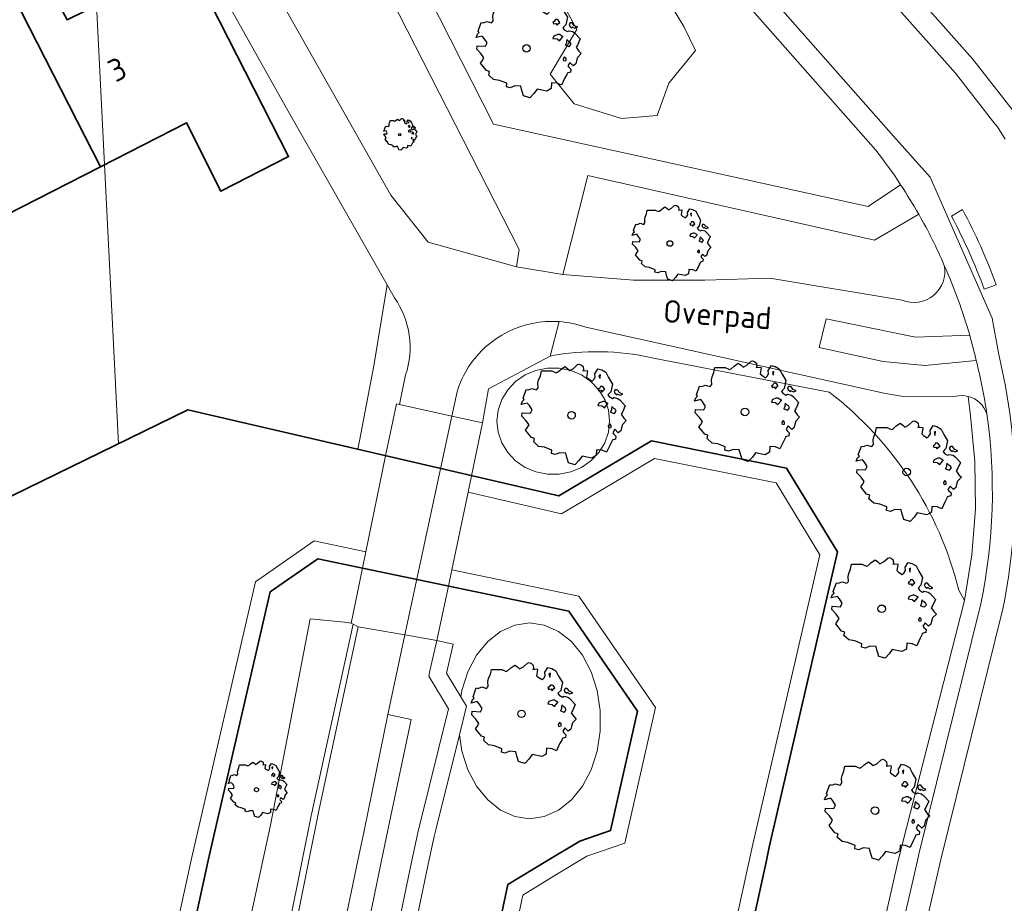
# Model space of a CAD drawing. Header units: metres. Extents: x 152391 to 157968, y 462336 to 467280.
# Tile 442 of 656: x 153941 to 154000, y 466497 to 466550. Entities that reach past the tile are written whole.
import ezdxf
from ezdxf.enums import TextEntityAlignment as Align

# ---------------------------------------------------------------- set-up
doc = ezdxf.new("R2010")
doc.units = ezdxf.units.M
doc.header["$LTSCALE"] = 0.75
doc.layers.get('0').update_dxf_attribs({"lineweight": 25})
for name, color, linetype, lineweight in [('B-GV-GR-BOOM-S', 252, 'Continuous', 25), ('B-WE-GK-BESCHOEIING-G', 251, 'GK-BESCHOEIING', 35), ('B-WE-GR-BEPLANTING_CULTUUR_BODEMBEDEKKER-GV', 251, 'Continuous', 18), ('B-WE-GR-BEPLANTING_CULTUUR_HEESTERS-GV', 251, 'Continuous', 18), ('B-WE-KW-KUNSTWERK_DEK-GV', 5, 'Continuous', 18), ('B-WE-KW-KUNSTWERK_DUIKER-G', 5, 'Continuous', 18), ('B-WE-KW-KUNSTWERK_LANDHOOFD-GV', 5, 'Continuous', 18), ('B-WE-OG-BEBOUWING-GV', 6, 'Continuous', 35), ('B-WE-OG-BEBOUWING-T18', 1, 'Continuous', 18), ('B-WE-OG-TERREIN_CULTUURSCHEIDING-GV', 251, 'Continuous', 18), ('B-WE-OG-TOPOGRAFIE-T18', 1, 'Continuous', 18), ('B-WE-OG-WATER_MEER-GV', 251, 'Continuous', 18), ('B-WE-OG-WATER_SLOOT-GV', 251, 'Continuous', 18), ('B-WE-VH-VERHARDING_ASFALT-GV', 251, 'Continuous', 18), ('B-WE-VH-VERHARDING_BETONSTRAATSTEEN-GV', 251, 'Continuous', 18), ('B-WE-VH-VERHARDING_OPEN-GV', 251, 'Continuous', 18), ('B-WE-VH-VERHARDING_TEGEL-GV', 251, 'Continuous', 18)]:
    doc.layers.add(name, color=color, linetype=linetype, lineweight=lineweight)
doc.styles.add('NLCS-ISO-M750-T18', font='NLCS-ISO.ttf', dxfattribs={"height": 1.35})
doc.linetypes.add('GK-BESCHOEIING', pattern='A,30,-5,[1,NLCS.SHX,S=1,R=0,X=0,Y=0],-5', length=40)

# ---------------------------------------------------------------- blocks, each defined once
blk = doc.blocks.new('SGR-BOOM_0_10')
at = {"linetype": 'Continuous'}
for p, q in [((-0.637, 0.612), (-0.624, 0.668)), ((-0.631, 0.52), (-0.637, 0.612)), ((-0.624, 0.668), (-0.591, 0.751)), ((-0.591, 0.751), (-0.572, 0.843)), ((-0.572, 0.843), (-0.375, 0.843)), ((-0.375, 0.843), (-0.29, 0.806)), ((-0.29, 0.806), (-0.264, 0.815)), ((-0.264, 0.815), (-0.205, 0.871)), ((-0.205, 0.871), (-0.127, 0.926)), ((-0.127, 0.926), (-0.075, 0.889)), ((-0.075, 0.889), (-0.035, 0.852)), ((-0.035, 0.852), (0.037, 0.889)), ((0.037, 0.889), (0.115, 0.963)), ((0.115, 0.963), (0.148, 0.973)), ((0.148, 0.973), (0.187, 0.954)), ((0.187, 0.954), (0.22, 0.926)), ((0.226, 0.862), (0.213, 0.843)), ((0.213, 0.843), (0.298, 0.852)), ((0.22, 0.926), (0.226, 0.862)), ((0.305, 0.834), (0.285, 0.723)), ((0.285, 0.723), (0.318, 0.695)), ((0.298, 0.852), (0.305, 0.834)), ((0.318, 0.695), (0.39, 0.649)), ((0.39, 0.649), (0.423, 0.677)), ((0.423, 0.677), (0.449, 0.723)), ((0.442, 0.788), (0.501, 0.88)), ((0.449, 0.723), (0.442, 0.788)), ((0.501, 0.88), (0.573, 0.862)), ((0.547, 0.769), (0.521, 0.751)), ((0.521, 0.751), (0.534, 0.705)), ((0.534, 0.705), (0.54, 0.695)), ((0.54, 0.714), (0.547, 0.769)), ((0.573, 0.862), (0.652, 0.815)), ((0.652, 0.815), (0.704, 0.714)), ((0.704, 0.714), (0.776, 0.594)), ((0.776, 0.594), (0.743, 0.446)), ((-0.958, 0.206), (-0.932, 0.27)), ((-0.84, 0.233), (-0.958, 0.206)), ((-0.945, -0.016), (-0.938, 0.049)), ((-0.938, 0.049), (-0.781, 0.039)), ((-0.932, 0.27), (-0.899, 0.298)), ((-0.918, 0.326), (-0.86, 0.492)), ((-0.899, 0.298), (-0.918, 0.326)), ((-0.86, 0.492), (-0.82, 0.483)), ((-0.801, 0.187), (-0.84, 0.233)), ((-0.82, 0.483), (-0.755, 0.511)), ((-0.748, 0.104), (-0.801, 0.187)), ((-0.781, 0.039), (-0.748, 0.104)), ((-0.755, 0.511), (-0.663, 0.483)), ((-0.663, 0.483), (-0.631, 0.52)), ((0.527, 0.511), (0.501, 0.492)), ((0.501, 0.492), (0.521, 0.464)), ((0.521, 0.233), (0.501, 0.187)), ((0.501, 0.187), (0.58, 0.178)), ((0.521, 0.464), (0.553, 0.474)), ((0.593, 0.261), (0.521, 0.233)), ((0.547, 0.547), (0.527, 0.511)), ((0.58, 0.547), (0.547, 0.547)), ((0.553, 0.474), (0.58, 0.437)), ((0.606, 0.529), (0.58, 0.547)), ((0.58, 0.437), (0.606, 0.474)), ((0.58, 0.178), (0.625, 0.141)), ((0.625, 0.261), (0.593, 0.261)), ((0.632, 0.492), (0.606, 0.529)), ((0.606, 0.474), (0.632, 0.492)), ((0.684, 0.224), (0.625, 0.261)), ((0.625, 0.141), (0.678, 0.206)), ((0.678, 0.206), (0.697, 0.233)), ((0.743, 0.446), (0.691, 0.39)), ((0.691, 0.39), (0.717, 0.353)), ((0.717, 0.353), (0.776, 0.316)), ((0.756, 0.104), (0.737, 0.058)), ((0.806, 0.027), (0.737, 0.058)), ((0.763, 0.169), (0.756, 0.132)), ((0.756, 0.132), (0.756, 0.104)), ((0.802, 0.132), (0.763, 0.169)), ((0.776, 0.316), (0.809, 0.335)), ((0.828, 0.113), (0.802, 0.132)), ((0.806, 0.027), (0.848, 0.076)), ((0.828, 0.483), (0.809, 0.455)), ((0.809, 0.455), (0.822, 0.418)), ((0.809, 0.335), (0.881, 0.316)), ((0.822, 0.418), (0.861, 0.39)), ((0.867, 0.483), (0.828, 0.483)), ((0.848, 0.076), (0.828, 0.113)), ((0.861, 0.409), (0.92, 0.381)), ((0.861, 0.39), (0.867, 0.409)), ((0.913, 0.427), (0.867, 0.483)), ((0.881, 0.316), (0.92, 0.289)), ((0.972, 0.4), (0.913, 0.427)), ((0.92, 0.381), (0.972, 0.4)), ((0.92, 0.289), (1.018, 0.178)), ((0.966, 0.058), (0.939, 0.021)), ((0.939, 0.021), (0.992, -0.053)), ((1.018, 0.178), (0.966, 0.058)), ((-0.866, -0.099), (-0.945, -0.016)), ((-0.873, -0.284), (-0.84, -0.238)), ((-0.761, -0.423), (-0.873, -0.284)), ((-0.807, -0.182), (-0.866, -0.099)), ((-0.84, -0.238), (-0.807, -0.182)), ((-0.703, -0.441), (-0.761, -0.423)), ((-0.716, -0.506), (-0.703, -0.441)), ((-0.624, -0.589), (-0.716, -0.506)), ((-0.513, -0.608), (-0.624, -0.589)), ((0.724, -0.571), (0.665, -0.7)), ((0.724, -0.164), (0.697, -0.201)), ((0.697, -0.201), (0.704, -0.238)), ((0.71, -0.238), (0.75, -0.229)), ((0.75, -0.192), (0.724, -0.164)), ((0.763, -0.497), (0.724, -0.571)), ((0.75, -0.229), (0.75, -0.192)), ((0.769, -0.469), (0.763, -0.497)), ((0.835, -0.45), (0.769, -0.469)), ((0.822, -0.266), (0.782, -0.33)), ((0.782, -0.33), (0.802, -0.358)), ((0.802, -0.358), (0.841, -0.395)), ((0.887, -0.33), (0.822, -0.266)), ((0.841, -0.395), (0.835, -0.45)), ((0.933, -0.293), (0.887, -0.33)), ((0.946, -0.238), (0.933, -0.293)), ((0.966, -0.173), (0.946, -0.238)), ((1.038, -0.099), (0.966, -0.173)), ((0.992, -0.053), (1.038, -0.099)), ((-0.375, -0.663), (-0.513, -0.608)), ((-0.382, -0.728), (-0.375, -0.663)), ((-0.31, -0.746), (-0.382, -0.728)), ((-0.225, -0.709), (-0.31, -0.746)), ((-0.107, -0.718), (-0.225, -0.709)), ((-0.088, -0.802), (-0.107, -0.718)), ((-0.075, -0.839), (-0.088, -0.802)), ((-0.055, -0.903), (-0.075, -0.839)), ((0.063, -0.94), (-0.055, -0.903)), ((0.141, -0.857), (0.063, -0.94)), ((0.2, -0.774), (0.141, -0.857)), ((0.383, -0.811), (0.2, -0.774)), ((0.468, -0.765), (0.383, -0.811)), ((0.475, -0.654), (0.468, -0.765)), ((0.58, -0.663), (0.475, -0.654)), ((0.665, -0.7), (0.58, -0.663))]:
    blk.add_line(p, q, dxfattribs=at)
blk.add_circle((0, 0), 0.0711, dxfattribs=at)
blk = doc.blocks.new('SGR-BOOM_21_30')
at = {"linetype": 'Continuous'}
for p, q in [((-1.133, 1.088), (-1.109, 1.187)), ((-1.109, 1.187), (-1.051, 1.335)), ((-1.051, 1.335), (-1.016, 1.499)), ((-1.016, 1.499), (-0.668, 1.499)), ((-0.668, 1.499), (-0.516, 1.433)), ((-0.516, 1.433), (-0.47, 1.45)), ((-0.47, 1.45), (-0.365, 1.548)), ((-0.365, 1.548), (-0.226, 1.647)), ((-0.226, 1.647), (-0.133, 1.581)), ((-0.133, 1.581), (-0.063, 1.515)), ((-0.063, 1.515), (0.065, 1.581)), ((0.065, 1.581), (0.205, 1.712)), ((0.205, 1.712), (0.263, 1.729)), ((0.263, 1.729), (0.333, 1.696)), ((0.333, 1.696), (0.391, 1.647)), ((0.402, 1.532), (0.379, 1.499)), ((0.379, 1.499), (0.53, 1.515)), ((0.391, 1.647), (0.402, 1.532)), ((0.542, 1.483), (0.507, 1.285)), ((0.507, 1.285), (0.565, 1.236)), ((0.53, 1.515), (0.542, 1.483)), ((0.565, 1.236), (0.693, 1.154)), ((0.693, 1.154), (0.751, 1.203)), ((0.751, 1.203), (0.798, 1.285)), ((0.786, 1.4), (0.891, 1.565)), ((0.798, 1.285), (0.786, 1.4)), ((0.891, 1.565), (1.019, 1.532)), ((0.972, 1.368), (0.926, 1.335)), ((0.926, 1.335), (0.949, 1.253)), ((0.949, 1.253), (0.961, 1.236)), ((0.961, 1.269), (0.972, 1.368)), ((1.019, 1.532), (1.158, 1.45)), ((1.158, 1.45), (1.251, 1.269)), ((1.251, 1.269), (1.379, 1.055)), ((-1.633, 0.579), (-1.528, 0.875)), ((-1.528, 0.875), (-1.458, 0.858)), ((-1.458, 0.858), (-1.342, 0.908)), ((-1.342, 0.908), (-1.179, 0.858)), ((-1.179, 0.858), (-1.121, 0.924)), ((-1.121, 0.924), (-1.133, 1.088)), ((0.937, 0.908), (0.891, 0.875)), ((0.891, 0.875), (0.926, 0.825)), ((0.926, 0.825), (0.984, 0.842)), ((0.972, 0.973), (0.937, 0.908)), ((1.03, 0.973), (0.972, 0.973)), ((0.984, 0.842), (1.03, 0.776)), ((1.077, 0.94), (1.03, 0.973)), ((1.03, 0.776), (1.077, 0.842)), ((1.124, 0.875), (1.077, 0.94)), ((1.077, 0.842), (1.124, 0.875)), ((1.321, 0.793), (1.228, 0.694)), ((1.228, 0.694), (1.275, 0.628)), ((1.275, 0.628), (1.379, 0.563)), ((1.379, 1.055), (1.321, 0.793)), ((1.379, 0.563), (1.438, 0.595)), ((1.472, 0.858), (1.438, 0.809)), ((1.438, 0.809), (1.461, 0.743)), ((1.438, 0.595), (1.565, 0.563)), ((1.461, 0.743), (1.531, 0.694)), ((1.542, 0.858), (1.472, 0.858)), ((1.531, 0.727), (1.635, 0.678)), ((1.531, 0.694), (1.542, 0.727)), ((1.624, 0.76), (1.542, 0.858)), ((1.728, 0.71), (1.624, 0.76)), ((1.635, 0.678), (1.728, 0.71)), ((-1.703, 0.365), (-1.656, 0.48)), ((-1.493, 0.415), (-1.703, 0.365)), ((-1.679, -0.029), (-1.668, 0.086)), ((-1.668, 0.086), (-1.389, 0.07)), ((-1.656, 0.48), (-1.598, 0.53)), ((-1.598, 0.53), (-1.633, 0.579)), ((-1.423, 0.333), (-1.493, 0.415)), ((-1.33, 0.185), (-1.423, 0.333)), ((-1.389, 0.07), (-1.33, 0.185)), ((0.926, 0.415), (0.891, 0.333)), ((0.891, 0.333), (1.03, 0.316)), ((1.054, 0.464), (0.926, 0.415)), ((1.03, 0.316), (1.112, 0.251)), ((1.112, 0.464), (1.054, 0.464)), ((1.217, 0.398), (1.112, 0.464)), ((1.112, 0.251), (1.205, 0.365)), ((1.205, 0.365), (1.24, 0.415)), ((1.344, 0.185), (1.31, 0.103)), ((1.434, 0.049), (1.31, 0.103)), ((1.356, 0.3), (1.344, 0.234)), ((1.344, 0.234), (1.344, 0.185)), ((1.426, 0.234), (1.356, 0.3)), ((1.472, 0.201), (1.426, 0.234)), ((1.434, 0.049), (1.507, 0.136)), ((1.507, 0.136), (1.472, 0.201)), ((1.565, 0.563), (1.635, 0.513)), ((1.635, 0.513), (1.81, 0.316)), ((1.717, 0.103), (1.67, 0.037)), ((1.67, 0.037), (1.763, -0.094)), ((1.81, 0.316), (1.717, 0.103)), ((-1.54, -0.177), (-1.679, -0.029)), ((-1.551, -0.505), (-1.493, -0.423)), ((-1.354, -0.752), (-1.551, -0.505)), ((-1.435, -0.324), (-1.54, -0.177)), ((-1.493, -0.423), (-1.435, -0.324)), ((1.286, -0.292), (1.24, -0.357)), ((1.24, -0.357), (1.251, -0.423)), ((1.263, -0.423), (1.333, -0.407)), ((1.333, -0.341), (1.286, -0.292)), ((1.333, -0.407), (1.333, -0.341)), ((1.461, -0.472), (1.391, -0.587)), ((1.391, -0.587), (1.426, -0.637)), ((1.577, -0.587), (1.461, -0.472)), ((1.658, -0.522), (1.577, -0.587)), ((1.682, -0.423), (1.658, -0.522)), ((1.717, -0.308), (1.682, -0.423)), ((1.845, -0.177), (1.717, -0.308)), ((1.763, -0.094), (1.845, -0.177)), ((-1.249, -0.784), (-1.354, -0.752)), ((-1.272, -0.899), (-1.249, -0.784)), ((-1.109, -1.047), (-1.272, -0.899)), ((-0.912, -1.08), (-1.109, -1.047)), ((-0.668, -1.179), (-0.912, -1.08)), ((-0.679, -1.294), (-0.668, -1.179)), ((0.844, -1.162), (0.833, -1.359)), ((1.03, -1.179), (0.844, -1.162)), ((1.182, -1.244), (1.03, -1.179)), ((1.286, -1.014), (1.182, -1.244)), ((1.356, -0.883), (1.286, -1.014)), ((1.368, -0.834), (1.356, -0.883)), ((1.484, -0.801), (1.368, -0.834)), ((1.426, -0.637), (1.496, -0.702)), ((1.496, -0.702), (1.484, -0.801)), ((-0.551, -1.326), (-0.679, -1.294)), ((-0.4, -1.261), (-0.551, -1.326)), ((-0.191, -1.277), (-0.4, -1.261)), ((-0.156, -1.425), (-0.191, -1.277)), ((-0.133, -1.491), (-0.156, -1.425)), ((-0.098, -1.606), (-0.133, -1.491)), ((0.112, -1.671), (-0.098, -1.606)), ((0.251, -1.524), (0.112, -1.671)), ((0.356, -1.376), (0.251, -1.524)), ((0.682, -1.441), (0.356, -1.376)), ((0.833, -1.359), (0.682, -1.441))]:
    blk.add_line(p, q, dxfattribs=at)
blk.add_circle((0, 0), 0.126, dxfattribs=at)
blk = doc.blocks.new('SGR-BOOM_31_50')
at = {"linetype": 'Continuous'}
for p, q in [((-1.479, 1.582), (-1.402, 1.78)), ((-1.402, 1.78), (-1.355, 1.999)), ((-1.355, 1.999), (-0.89, 1.999)), ((-0.89, 1.999), (-0.688, 1.911)), ((-0.688, 1.911), (-0.626, 1.933)), ((-0.626, 1.933), (-0.487, 2.064)), ((-0.487, 2.064), (-0.301, 2.196)), ((-0.301, 2.196), (-0.177, 2.108)), ((-0.177, 2.108), (-0.084, 2.02)), ((-0.084, 2.02), (0.087, 2.108)), ((0.087, 2.108), (0.273, 2.283)), ((0.273, 2.283), (0.351, 2.305)), ((0.351, 2.305), (0.444, 2.261)), ((0.444, 2.261), (0.521, 2.196)), ((0.537, 2.042), (0.506, 1.999)), ((0.506, 1.999), (0.707, 2.02)), ((0.521, 2.196), (0.537, 2.042)), ((0.723, 1.977), (0.676, 1.714)), ((0.707, 2.02), (0.723, 1.977)), ((1.048, 1.867), (1.188, 2.086)), ((1.064, 1.714), (1.048, 1.867)), ((1.188, 2.086), (1.358, 2.042)), ((1.296, 1.823), (1.234, 1.78)), ((1.234, 1.78), (1.265, 1.67)), ((1.281, 1.692), (1.296, 1.823)), ((1.358, 2.042), (1.545, 1.933)), ((1.545, 1.933), (1.669, 1.692)), ((-1.944, 1.144), (-1.789, 1.21)), ((-1.789, 1.21), (-1.572, 1.144)), ((-1.572, 1.144), (-1.495, 1.232)), ((-1.51, 1.451), (-1.479, 1.582)), ((-1.495, 1.232), (-1.51, 1.451)), ((0.676, 1.714), (0.754, 1.648)), ((0.754, 1.648), (0.924, 1.539)), ((0.924, 1.539), (1.002, 1.604)), ((1.002, 1.604), (1.064, 1.714)), ((1.25, 1.21), (1.188, 1.166)), ((1.296, 1.298), (1.25, 1.21)), ((1.265, 1.67), (1.281, 1.648)), ((1.374, 1.298), (1.296, 1.298)), ((1.436, 1.254), (1.374, 1.298)), ((1.498, 1.166), (1.436, 1.254)), ((1.669, 1.692), (1.839, 1.407)), ((1.839, 1.407), (1.762, 1.057)), ((-2.27, 0.487), (-2.208, 0.641)), ((-2.208, 0.641), (-2.131, 0.706)), ((-2.177, 0.772), (-2.038, 1.166)), ((-2.131, 0.706), (-2.177, 0.772)), ((-2.038, 1.166), (-1.944, 1.144)), ((1.188, 1.166), (1.234, 1.101)), ((1.234, 1.101), (1.312, 1.122)), ((1.405, 0.619), (1.234, 0.553)), ((1.312, 1.122), (1.374, 1.035)), ((1.374, 1.035), (1.436, 1.122)), ((1.483, 0.619), (1.405, 0.619)), ((1.436, 1.122), (1.498, 1.166)), ((1.622, 0.531), (1.483, 0.619)), ((1.762, 1.057), (1.638, 0.925)), ((1.638, 0.925), (1.7, 0.838)), ((1.7, 0.838), (1.839, 0.75)), ((1.839, 0.75), (1.917, 0.794)), ((1.963, 1.144), (1.917, 1.079)), ((1.917, 1.079), (1.948, 0.991)), ((1.917, 0.794), (2.087, 0.75)), ((1.948, 0.991), (2.041, 0.925)), ((2.056, 1.144), (1.963, 1.144)), ((2.041, 0.969), (2.18, 0.903)), ((2.041, 0.925), (2.056, 0.969)), ((2.165, 1.013), (2.056, 1.144)), ((2.087, 0.75), (2.18, 0.684)), ((2.304, 0.947), (2.165, 1.013)), ((2.18, 0.903), (2.304, 0.947)), ((2.18, 0.684), (2.413, 0.422)), ((-1.991, 0.553), (-2.27, 0.487)), ((-2.239, -0.038), (-2.224, 0.115)), ((-2.224, 0.115), (-1.851, 0.093)), ((-1.898, 0.444), (-1.991, 0.553)), ((-1.774, 0.246), (-1.898, 0.444)), ((-1.851, 0.093), (-1.774, 0.246)), ((1.234, 0.553), (1.188, 0.444)), ((1.188, 0.444), (1.374, 0.422)), ((1.374, 0.422), (1.483, 0.334)), ((1.483, 0.334), (1.607, 0.487)), ((1.607, 0.487), (1.653, 0.553)), ((1.793, 0.246), (1.746, 0.137)), ((1.911, 0.065), (1.746, 0.137)), ((1.808, 0.4), (1.793, 0.312)), ((1.793, 0.312), (1.793, 0.246)), ((1.901, 0.312), (1.808, 0.4)), ((1.963, 0.268), (1.901, 0.312)), ((1.911, 0.065), (2.01, 0.181)), ((2.01, 0.181), (1.963, 0.268)), ((2.289, 0.137), (2.227, 0.049)), ((2.227, 0.049), (2.351, -0.126)), ((2.413, 0.422), (2.289, 0.137)), ((-2.053, -0.235), (-2.239, -0.038)), ((-2.069, -0.673), (-1.991, -0.564)), ((-1.913, -0.433), (-2.053, -0.235)), ((-1.991, -0.564), (-1.913, -0.433)), ((1.715, -0.389), (1.653, -0.476)), ((1.653, -0.476), (1.669, -0.564)), ((1.684, -0.564), (1.777, -0.542)), ((1.777, -0.454), (1.715, -0.389)), ((1.777, -0.542), (1.777, -0.454)), ((2.242, -0.564), (2.211, -0.695)), ((2.289, -0.411), (2.242, -0.564)), ((2.459, -0.235), (2.289, -0.411)), ((2.351, -0.126), (2.459, -0.235)), ((-1.805, -1.002), (-2.069, -0.673)), ((-1.665, -1.046), (-1.805, -1.002)), ((-1.696, -1.199), (-1.665, -1.046)), ((1.808, -1.177), (1.715, -1.352)), ((1.824, -1.112), (1.808, -1.177)), ((1.979, -1.068), (1.824, -1.112)), ((1.948, -0.63), (1.855, -0.783)), ((1.855, -0.783), (1.901, -0.849)), ((1.901, -0.849), (1.994, -0.936)), ((2.103, -0.783), (1.948, -0.63)), ((1.994, -0.936), (1.979, -1.068)), ((2.211, -0.695), (2.103, -0.783)), ((-1.479, -1.396), (-1.696, -1.199)), ((-1.216, -1.44), (-1.479, -1.396)), ((-0.89, -1.571), (-1.216, -1.44)), ((-0.906, -1.725), (-0.89, -1.571)), ((-0.735, -1.769), (-0.906, -1.725)), ((-0.533, -1.681), (-0.735, -1.769)), ((-0.254, -1.703), (-0.533, -1.681)), ((-0.208, -1.9), (-0.254, -1.703)), ((1.126, -1.55), (1.11, -1.812)), ((1.374, -1.571), (1.126, -1.55)), ((1.576, -1.659), (1.374, -1.571)), ((1.715, -1.352), (1.576, -1.659)), ((-0.177, -1.988), (-0.208, -1.9)), ((-0.13, -2.141), (-0.177, -1.988)), ((0.149, -2.229), (-0.13, -2.141)), ((0.335, -2.031), (0.149, -2.229)), ((0.475, -1.834), (0.335, -2.031)), ((0.909, -1.922), (0.475, -1.834)), ((1.11, -1.812), (0.909, -1.922))]:
    blk.add_line(p, q, dxfattribs=at)
blk.add_circle((0, 0), 0.169, dxfattribs=at)
blk = doc.blocks.new('SGR-BOOM_50_100')
at = {"linetype": 'Continuous'}
for p, q in [((0.116, 2.811), (0.364, 3.044)), ((0.364, 3.044), (0.467, 3.074)), ((0.467, 3.074), (0.591, 3.015)), ((0.591, 3.015), (0.695, 2.928)), ((-1.972, 2.11), (-1.869, 2.373)), ((-1.869, 2.373), (-1.807, 2.665)), ((-1.807, 2.665), (-1.187, 2.665)), ((-1.187, 2.665), (-0.918, 2.548)), ((-0.918, 2.548), (-0.835, 2.577)), ((-0.835, 2.577), (-0.649, 2.752)), ((-0.649, 2.752), (-0.401, 2.928)), ((-0.401, 2.928), (-0.236, 2.811)), ((-0.236, 2.811), (-0.112, 2.694)), ((-0.112, 2.694), (0.116, 2.811)), ((0.715, 2.723), (0.674, 2.665)), ((0.674, 2.665), (0.943, 2.694)), ((0.695, 2.928), (0.715, 2.723)), ((0.964, 2.636), (0.902, 2.285)), ((0.943, 2.694), (0.964, 2.636)), ((1.398, 2.49), (1.584, 2.782)), ((1.418, 2.285), (1.398, 2.49)), ((1.584, 2.782), (1.811, 2.723)), ((1.729, 2.431), (1.646, 2.373)), ((1.646, 2.373), (1.687, 2.227)), ((1.708, 2.256), (1.729, 2.431)), ((1.811, 2.723), (2.059, 2.577)), ((2.059, 2.577), (2.225, 2.256)), ((-2.014, 1.935), (-1.972, 2.11)), ((-1.993, 1.643), (-2.014, 1.935)), ((0.902, 2.285), (1.005, 2.198)), ((1.005, 2.198), (1.232, 2.052)), ((1.232, 2.052), (1.336, 2.139)), ((1.336, 2.139), (1.418, 2.285)), ((1.687, 2.227), (1.708, 2.198)), ((2.225, 2.256), (2.452, 1.876)), ((2.452, 1.876), (2.349, 1.409)), ((-2.903, 1.029), (-2.717, 1.555)), ((-2.717, 1.555), (-2.593, 1.526)), ((-2.593, 1.526), (-2.386, 1.613)), ((-2.386, 1.613), (-2.096, 1.526)), ((-2.096, 1.526), (-1.993, 1.643)), ((1.667, 1.613), (1.584, 1.555)), ((1.584, 1.555), (1.646, 1.467)), ((1.646, 1.467), (1.749, 1.497)), ((1.729, 1.73), (1.667, 1.613)), ((1.832, 1.73), (1.729, 1.73)), ((1.749, 1.497), (1.832, 1.38)), ((1.915, 1.672), (1.832, 1.73)), ((1.832, 1.38), (1.915, 1.497)), ((1.997, 1.555), (1.915, 1.672)), ((1.915, 1.497), (1.997, 1.555)), ((2.349, 1.409), (2.183, 1.234)), ((2.183, 1.234), (2.266, 1.117)), ((2.618, 1.526), (2.556, 1.438)), ((2.556, 1.438), (2.597, 1.321)), ((2.597, 1.321), (2.721, 1.234)), ((2.742, 1.526), (2.618, 1.526)), ((2.721, 1.292), (2.907, 1.205)), ((2.721, 1.234), (2.742, 1.292)), ((2.886, 1.351), (2.742, 1.526)), ((3.072, 1.263), (2.886, 1.351)), ((2.907, 1.205), (3.072, 1.263)), ((-3.027, 0.65), (-2.944, 0.854)), ((-2.655, 0.737), (-3.027, 0.65)), ((-2.944, 0.854), (-2.841, 0.942)), ((-2.841, 0.942), (-2.903, 1.029)), ((-2.531, 0.591), (-2.655, 0.737)), ((-2.365, 0.329), (-2.531, 0.591)), ((1.646, 0.737), (1.584, 0.591)), ((1.584, 0.591), (1.832, 0.562)), ((1.873, 0.825), (1.646, 0.737)), ((1.977, 0.825), (1.873, 0.825)), ((2.163, 0.708), (1.977, 0.825)), ((1.977, 0.445), (2.142, 0.65)), ((2.142, 0.65), (2.204, 0.737)), ((2.266, 1.117), (2.452, 1)), ((2.452, 1), (2.556, 1.059)), ((2.556, 1.059), (2.783, 1)), ((2.783, 1), (2.907, 0.913)), ((2.907, 0.913), (3.217, 0.562)), ((-2.985, -0.051), (-2.965, 0.153)), ((-2.965, 0.153), (-2.469, 0.124)), ((-2.469, 0.124), (-2.365, 0.329)), ((1.832, 0.562), (1.977, 0.445)), ((2.39, 0.329), (2.328, 0.183)), ((2.549, 0.087), (2.328, 0.183)), ((2.411, 0.533), (2.39, 0.416)), ((2.39, 0.416), (2.39, 0.329)), ((2.535, 0.416), (2.411, 0.533)), ((2.618, 0.358), (2.535, 0.416)), ((2.549, 0.087), (2.68, 0.241)), ((2.68, 0.241), (2.618, 0.358)), ((3.052, 0.183), (2.969, 0.066)), ((2.969, 0.066), (3.135, -0.168)), ((3.217, 0.562), (3.052, 0.183)), ((-2.737, -0.314), (-2.985, -0.051)), ((-2.551, -0.577), (-2.737, -0.314)), ((-2.655, -0.752), (-2.551, -0.577)), ((2.287, -0.518), (2.204, -0.635)), ((2.37, -0.606), (2.287, -0.518)), ((3.052, -0.548), (2.99, -0.752)), ((3.279, -0.314), (3.052, -0.548)), ((3.135, -0.168), (3.279, -0.314)), ((-2.758, -0.898), (-2.655, -0.752)), ((-2.407, -1.336), (-2.758, -0.898)), ((2.204, -0.635), (2.225, -0.752)), ((2.245, -0.752), (2.37, -0.723)), ((2.37, -0.723), (2.37, -0.606)), ((2.597, -0.84), (2.473, -1.044)), ((2.473, -1.044), (2.535, -1.132)), ((2.535, -1.132), (2.659, -1.248)), ((2.804, -1.044), (2.597, -0.84)), ((2.948, -0.927), (2.804, -1.044)), ((2.99, -0.752), (2.948, -0.927)), ((-2.22, -1.394), (-2.407, -1.336)), ((-2.262, -1.599), (-2.22, -1.394)), ((-1.972, -1.862), (-2.262, -1.599)), ((2.411, -1.57), (2.287, -1.803)), ((2.432, -1.482), (2.411, -1.57)), ((2.638, -1.424), (2.432, -1.482)), ((2.659, -1.248), (2.638, -1.424)), ((-1.621, -1.92), (-1.972, -1.862)), ((-1.187, -2.095), (-1.621, -1.92)), ((-1.207, -2.3), (-1.187, -2.095)), ((-0.98, -2.358), (-1.207, -2.3)), ((-0.711, -2.241), (-0.98, -2.358)), ((-0.339, -2.271), (-0.711, -2.241)), ((-0.277, -2.533), (-0.339, -2.271)), ((1.501, -2.066), (1.48, -2.417)), ((1.832, -2.095), (1.501, -2.066)), ((2.101, -2.212), (1.832, -2.095)), ((2.287, -1.803), (2.101, -2.212)), ((-0.236, -2.65), (-0.277, -2.533)), ((-0.174, -2.855), (-0.236, -2.65)), ((0.199, -2.971), (-0.174, -2.855)), ((0.447, -2.709), (0.199, -2.971)), ((0.633, -2.446), (0.447, -2.709)), ((1.212, -2.563), (0.633, -2.446)), ((1.48, -2.417), (1.212, -2.563))]:
    blk.add_line(p, q, dxfattribs=at)
blk.add_circle((0, 0), 0.225, dxfattribs=at)

msp = doc.modelspace()

# ---------------------------------------------------------------- linework, layer by layer
at = {"layer": 'B-WE-GK-BESCHOEIING-G'}
for points in [[(153985.46, 466500.805), (153989.55, 466518.509), (153986.492, 466523.535), (153978.388, 466525.169), (153972.831, 466521.863), (153950.586, 466527.024), (153933.05, 466518.466)], [(153951.998, 466500.894), (153955.534, 466516.118), (153958.38, 466518.102), (153973.441, 466514.954), (153977.561, 466508.97), (153975.942, 466501.816), (153974.09, 466501.174)], [(153974.09, 466501.174), (153972.149, 466500)], [(153951.803, 466500), (153951.998, 466500.894)], [(153985.284, 466500), (153985.46, 466500.805)], [(153945.896, 466472.85), (153951.803, 466500)], [(153972.149, 466500), (153969.782, 466498.568), (153963.886, 466470.748), (153968.1, 466463.858), (153966.429, 466453.822), (153968.392, 466451.069), (153972.014, 466450.282), (153974.949, 466451.986), (153980.526, 466478.242), (153985.284, 466500)]]:
    msp.add_lwpolyline(points, dxfattribs=at)
at = {"layer": 'B-WE-GR-BEPLANTING_CULTUUR_BODEMBEDEKKER-GV'}
for points in [[(153994.423, 466538.753), (153991.772, 466537.199), (153974.585, 466541.069), (153973.078, 466535.139), (153977.31, 466534.803), (153981.6, 466534.792), (153985.496, 466534.915), (153993.422, 466533.597)], [(153997.478, 466531.499), (153994.235, 466531.39), (153988.878, 466532.479), (153988.449, 466530.767), (153992.282, 466529.917), (153994.788, 466529.677), (153997.87, 466529.982)]]:
    msp.add_lwpolyline(points, dxfattribs=at)
for points in [[(153995.955, 466535.688, 0.028061), (153994.423, 466538.753)], [(153993.422, 466533.597, 0.594746), (153995.955, 466535.688)], [(153997.87, 466529.982, 0.012518), (153997.478, 466531.499)]]:
    msp.add_lwpolyline(points, format="xyb", dxfattribs=at)
at = {"layer": 'B-WE-GR-BEPLANTING_CULTUUR_HEESTERS-GV'}
msp.add_lwpolyline([(153950.288, 466561.941), (153962.763, 466539.888), (153965.003, 466537.084), (153970.303, 466535.602), (153970.461, 466536.64), (153956.071, 466564.835)], close=True, dxfattribs=at)
for points in [[(153962.99, 466533.733), (153962.538, 466534.526), (153961.753, 466529.672), (153960.793, 466524.656), (153962.45, 466524.272)], [(153962.45, 466524.272), (153963.093, 466527.393), (153963.279, 466527.34), (153963.65, 466529.12)]]:
    msp.add_lwpolyline(points, dxfattribs=at)
msp.add_lwpolyline([(153963.65, 466529.12, 0.237595), (153962.99, 466533.733)], format="xyb", dxfattribs=at)
at = {"layer": 'B-WE-KW-KUNSTWERK_DEK-GV'}
msp.add_lwpolyline([(153963.279, 466527.34), (153963.093, 466527.393), (153962.45, 466524.272), (153961.265, 466518.521), (153961.063, 466517.541), (153960.381, 466514.232), (153960.509, 466514.17), (153960.807, 466514.026), (153963.596, 466513.535), (153965.515, 466513.198), (153966.211, 466516.465), (153966.416, 466517.444), (153967.391, 466522.099), (153967.596, 466523.078), (153968.262, 466526.239), (153966.421, 466526.646)], close=True, dxfattribs=at)
at = {"layer": 'B-WE-KW-KUNSTWERK_DUIKER-G'}
msp.add_lwpolyline([(153946.431, 466524.996), (153943.577, 466582.021)], dxfattribs=at)
at = {"layer": 'B-WE-KW-KUNSTWERK_LANDHOOFD-GV'}
for points in [[(153967.596, 466523.078), (153968.262, 466526.239), (153966.421, 466526.646), (153963.279, 466527.34), (153963.093, 466527.393), (153962.45, 466524.272)], [(153960.807, 466514.026), (153963.596, 466513.535), (153965.515, 466513.198), (153966.211, 466516.465), (153961.063, 466517.541), (153960.381, 466514.232), (153960.509, 466514.17)]]:
    msp.add_lwpolyline(points, close=True, dxfattribs=at)
at = {"layer": 'B-WE-OG-BEBOUWING-GV'}
for points in [[(153945.356, 466541.594), (153950.511, 466544.23), (153952.573, 466540.134), (153956.627, 466542.214), (153950.926, 466553.404), (153947.245, 466551.578), (153946.934, 466552.194), (153943.352, 466550.419), (153942.098, 466552.765), (153942.267, 466554.14), (153941.326, 466555.924), (153938.69, 466554.603)], [(153939.054, 466539.807), (153939.643, 466538.672), (153945.356, 466541.594), (153938.69, 466554.603), (153935.904, 466553.206), (153936.771, 466551.234), (153937.856, 466550.938), (153938.51, 466549.613), (153935.202, 466547.96), (153935.385, 466547.595), (153935.537, 466547.668), (153936.114, 466546.708), (153935.9, 466546.601), (153939.268, 466539.916)]]:
    msp.add_lwpolyline(points, close=True, dxfattribs=at)
at = {"layer": 'B-WE-OG-TERREIN_CULTUURSCHEIDING-GV'}
for points in [[(153959.756, 466574.719), (153960.396, 466572.572), (153957.875, 466565.894), (153968.923, 466544.15), (153991.392, 466539.218), (153993.335, 466540.522)], [(154010.52, 466534.1), (154013.67, 466534.089), (154021.97, 466561.041), (154000, 466569.183), (153989.081, 466573.23), (153980.764, 466567.081), (153980.818, 466567.019), (153997.655, 466548.081), (154000.034, 466545.031), (154001.989, 466546.175)], [(153991.857, 466542.587), (153973.281, 466563.632), (153970.853, 466566.598), (153969.301, 466568.604), (153966.259, 466572.806)], [(153972.852, 466532.315), (153972.321, 466530.254)], [(153996.646, 466527.842), (153993.621, 466527.797), (153992.432, 466528.003), (153974.452, 466531.981)], [(153978.409, 466530.152), (153989.057, 466528.089)], [(153997.388, 466527.833), (153997.527, 466526.667), (153997.795, 466523.928), (153997.823, 466521.095), (153997.613, 466518.331), (153997.165, 466515.59), (153993.181, 466500), (153985.73, 466467.052), (153980.751, 466445.422), (153980.565, 466444.423), (153980.403, 466443.367), (153980.277, 466442.302), (153980.202, 466441.408), (153981.191, 466441.229)], [(153996.829, 466516.221), (153997.165, 466515.59), (153997.613, 466518.331), (153997.823, 466521.095), (153997.795, 466523.928), (153997.527, 466526.667), (153997.388, 466527.833)], [(153981.73, 466445.218), (153994.34, 466500), (153994.429, 466500.388), (153998.145, 466515.389)]]:
    msp.add_lwpolyline(points, dxfattribs=at)
for points in [[(153972.326, 466547.155), (153973.927, 466549.823), (153972.682, 466552.135), (153971.259, 466554.447), (153969.659, 466555.514), (153968.236, 466556.581), (153967.169, 466555.87), (153964.857, 466557.293), (153963.967, 466558.893), (153963.434, 466559.071), (153964.323, 466561.383), (153965.568, 466562.806), (153967.347, 466564.229), (153969.481, 466563.162), (153971.259, 466560.316), (153975.35, 466555.692), (153978.729, 466552.669), (153980.329, 466550.001), (153981.041, 466548.578), (153979.44, 466546.622), (153978.729, 466544.666), (153976.595, 466544.488), (153973.749, 466545.377)], [(153972.326, 466547.155), (153973.749, 466545.377), (153976.595, 466544.488), (153978.729, 466544.666), (153979.44, 466546.622), (153981.041, 466548.578), (153980.329, 466550.001), (153978.729, 466552.669), (153975.35, 466555.692), (153971.259, 466560.316), (153969.481, 466563.162), (153967.347, 466564.229), (153965.568, 466562.806), (153964.323, 466561.383), (153963.434, 466559.071), (153963.967, 466558.893), (153964.857, 466557.293), (153967.169, 466555.87), (153968.236, 466556.581), (153969.659, 466555.514), (153971.259, 466554.447), (153972.682, 466552.135), (153973.927, 466549.823)], [(153960.381, 466514.232), (153959.99, 466514.304), (153957.924, 466514.493), (153955.548, 466502.131), (153955.089, 466500), (153950.334, 466477.928), (153949.142, 466472.156), (153948.878, 466471.738), (153951.626, 466471.103), (153951.72, 466471.564), (153957.441, 466500), (153957.984, 466502.693), (153960.509, 466514.17)], [(153965.515, 466513.198), (153965.109, 466511.374), (153965.04, 466511.065), (153966.23, 466509.105), (153964.483, 466502.088), (153964.38, 466501.674), (153964.377, 466501.66), (153964.031, 466500), (153957.539, 466468.821), (153961.472, 466462.503), (153960.495, 466457.77), (153961.474, 466457.568), (153962.532, 466462.692), (153958.6, 466469.009), (153965.01, 466499.796), (153965.355, 466501.449), (153965.453, 466501.847), (153966.872, 466507.543), (153967.301, 466509.268), (153966.964, 466509.823), (153966.101, 466511.245), (153966.491, 466512.981)], [(153954.64, 466470.614), (153956.09, 466470.267), (153962.201, 466500), (153962.675, 466502.305), (153963.991, 466508.452), (153962.588, 466508.754), (153961.16, 466501.777), (153960.788, 466500)]]:
    msp.add_lwpolyline(points, close=True, dxfattribs=at)
for points in [[(153993.335, 466540.522, 0.018357), (153991.857, 466542.587)], [(153974.452, 466531.981, 0.06888), (153972.852, 466532.315)], [(153972.321, 466530.254, -0.101182), (153978.409, 466530.152)], [(153989.057, 466528.089, -0.16853), (153996.829, 466516.221)], [(153997.388, 466527.833, 0.117266), (153996.646, 466527.842)], [(153998.506, 466526.789, 0.256229), (153997.388, 466527.833)], [(153998.145, 466515.389, 0.086756), (153998.506, 466526.789)]]:
    msp.add_lwpolyline(points, format="xyb", dxfattribs=at)
at = {"layer": 'B-WE-OG-WATER_MEER-GV'}
msp.add_lwpolyline([(153940.357, 466470.906), (153942.618, 466470.43), (153944.278, 466470.08), (153945.257, 466469.873), (153945.387, 466470.48), (153945.798, 466472.391), (153945.896, 466472.85), (153944.918, 466473.06), (153950.826, 466500.213), (153954.647, 466516.718), (153958.163, 466519.169), (153961.265, 466518.521), (153962.45, 466524.272), (153960.793, 466524.656), (153950.586, 466527.024), (153933.05, 466518.466)], dxfattribs=at)
at = {"layer": 'B-WE-OG-WATER_SLOOT-GV'}
for points in [[(153972.321, 466530.254), (153968.619, 466528.287), (153968.262, 466526.239), (153967.596, 466523.078), (153967.62, 466523.072), (153972.831, 466521.863), (153978.388, 466525.169), (153986.492, 466523.535), (153989.55, 466518.509), (153985.46, 466500.805), (153985.284, 466500), (153980.526, 466478.242)], [(153989.057, 466528.089), (153978.409, 466530.152)], [(153980.526, 466478.242), (153985.284, 466500), (153985.46, 466500.805), (153989.55, 466518.509), (153986.492, 466523.535), (153978.388, 466525.169), (153972.831, 466521.863), (153967.62, 466523.072), (153967.596, 466523.078), (153967.391, 466522.099), (153972.996, 466520.798), (153978.568, 466524.113), (153985.865, 466522.641), (153988.484, 466518.337), (153984.475, 466500.982), (153979.559, 466478.5)], [(153979.559, 466478.5), (153984.475, 466500.982), (153988.484, 466518.337), (153985.865, 466522.641), (153978.568, 466524.113), (153972.996, 466520.798), (153967.391, 466522.099), (153967.596, 466523.078), (153962.45, 466524.272), (153961.265, 466518.521), (153961.063, 466517.541), (153966.211, 466516.465), (153966.416, 466517.444), (153974.038, 466515.851), (153978.633, 466509.177), (153976.794, 466501.053), (153974.518, 466500.264), (153972.667, 466499.144), (153970.67, 466497.936), (153964.947, 466470.931)], [(153964.947, 466470.931), (153970.67, 466497.936), (153972.667, 466499.144), (153974.518, 466500.264), (153976.794, 466501.053), (153978.633, 466509.177), (153974.038, 466515.851), (153966.416, 466517.444), (153966.211, 466516.465), (153973.441, 466514.954), (153977.561, 466508.97), (153975.942, 466501.816), (153974.09, 466501.174), (153972.149, 466500), (153969.782, 466498.568), (153963.886, 466470.748)], [(153963.886, 466470.748), (153969.782, 466498.568), (153972.149, 466500), (153974.09, 466501.174), (153975.942, 466501.816), (153977.561, 466508.97), (153973.441, 466514.954), (153966.211, 466516.465), (153965.515, 466513.198), (153966.491, 466512.981), (153966.101, 466511.245), (153966.964, 466509.823), (153967.022, 466510.199), (153967.385, 466511.319), (153967.909, 466512.312), (153968.572, 466513.133), (153969.345, 466513.747), (153970.194, 466514.126), (153971.081, 466514.254), (153971.968, 466514.126), (153972.817, 466513.747), (153973.59, 466513.133), (153974.253, 466512.312), (153974.777, 466511.32), (153975.14, 466510.199), (153975.326, 466508.998), (153975.326, 466507.772), (153975.14, 466506.571), (153974.777, 466505.451), (153974.253, 466504.458), (153973.59, 466503.637), (153972.817, 466503.023), (153971.968, 466502.644), (153971.081, 466502.516), (153970.194, 466502.644), (153969.345, 466503.023), (153968.572, 466503.637), (153967.909, 466504.458), (153967.385, 466505.45), (153967.022, 466506.571), (153966.872, 466507.543), (153965.453, 466501.847), (153965.355, 466501.449), (153965.01, 466499.796), (153958.6, 466469.009)], [(153980.265, 466448.917), (153981.227, 466450.91), (153985.248, 466466.514), (153985.73, 466467.052), (153993.181, 466500), (153997.165, 466515.59), (153996.829, 466516.221)]]:
    msp.add_lwpolyline(points, dxfattribs=at)
for points in [[(153978.409, 466530.152, 0.101182), (153972.321, 466530.254)], [(153996.829, 466516.221, 0.16853), (153989.057, 466528.089)]]:
    msp.add_lwpolyline(points, format="xyb", dxfattribs=at)
for points in [[(153972.151, 466529.53), (153971.46, 466529.391), (153970.815, 466529.119), (153970.243, 466528.726), (153969.77, 466528.229), (153969.417, 466527.649), (153969.199, 466527.013), (153969.125, 466526.347), (153969.199, 466525.681), (153969.417, 466525.045), (153969.77, 466524.465), (153970.243, 466523.968), (153970.815, 466523.575), (153971.46, 466523.303), (153972.151, 466523.164), (153972.857, 466523.164), (153973.548, 466523.303), (153974.193, 466523.575), (153974.765, 466523.968), (153975.238, 466524.465), (153975.591, 466525.045), (153975.809, 466525.681), (153975.883, 466526.347), (153975.809, 466527.013), (153975.591, 466527.649), (153975.238, 466528.229), (153974.765, 466528.726), (153974.193, 466529.119), (153973.548, 466529.391), (153972.857, 466529.53)], [(153972.151, 466529.53), (153972.857, 466529.53), (153973.548, 466529.391), (153974.193, 466529.119), (153974.765, 466528.726), (153975.238, 466528.229), (153975.591, 466527.649), (153975.809, 466527.013), (153975.883, 466526.347), (153975.809, 466525.681), (153975.591, 466525.045), (153975.238, 466524.465), (153974.765, 466523.968), (153974.193, 466523.575), (153973.548, 466523.303), (153972.857, 466523.164), (153972.151, 466523.164), (153971.46, 466523.303), (153970.815, 466523.575), (153970.243, 466523.968), (153969.77, 466524.465), (153969.417, 466525.045), (153969.199, 466525.681), (153969.125, 466526.347), (153969.199, 466527.013), (153969.417, 466527.649), (153969.77, 466528.229), (153970.243, 466528.726), (153970.815, 466529.119), (153971.46, 466529.391)], [(153945.896, 466472.85), (153951.803, 466500), (153951.998, 466500.894), (153955.534, 466516.118), (153958.38, 466518.102), (153961.063, 466517.541), (153961.265, 466518.521), (153958.163, 466519.169), (153954.647, 466516.718), (153950.826, 466500.213), (153944.918, 466473.06)], [(153945.896, 466472.85), (153945.798, 466472.391), (153948.708, 466471.777), (153948.878, 466471.738), (153949.142, 466472.156), (153950.334, 466477.928), (153955.089, 466500), (153955.548, 466502.131), (153957.924, 466514.493), (153959.99, 466514.304), (153960.381, 466514.232), (153961.063, 466517.541), (153958.38, 466518.102), (153955.534, 466516.118), (153951.998, 466500.894), (153951.803, 466500)], [(153966.872, 466507.543), (153967.022, 466506.571), (153967.385, 466505.45), (153967.909, 466504.458), (153968.572, 466503.637), (153969.345, 466503.023), (153970.194, 466502.644), (153971.081, 466502.516), (153971.968, 466502.644), (153972.817, 466503.023), (153973.59, 466503.637), (153974.253, 466504.458), (153974.777, 466505.451), (153975.14, 466506.571), (153975.326, 466507.772), (153975.326, 466508.998), (153975.14, 466510.199), (153974.777, 466511.32), (153974.253, 466512.312), (153973.59, 466513.133), (153972.817, 466513.747), (153971.968, 466514.126), (153971.081, 466514.254), (153970.194, 466514.126), (153969.345, 466513.747), (153968.572, 466513.133), (153967.909, 466512.312), (153967.385, 466511.319), (153967.022, 466510.199), (153966.964, 466509.823), (153967.301, 466509.268)]]:
    msp.add_lwpolyline(points, close=True, dxfattribs=at)
at = {"layer": 'B-WE-VH-VERHARDING_ASFALT-GV'}
for points in [[(153940.682, 466642.604), (153954.021, 466601.82), (153954.349, 466600.858), (153956.718, 466593.909), (153959.246, 466586.491), (153966.259, 466572.806), (153969.301, 466568.604), (153970.853, 466566.598), (153973.281, 466563.632), (153991.857, 466542.587)], [(154000.034, 466545.031), (153997.655, 466548.081), (153980.818, 466567.019), (153980.764, 466567.081), (153978.129, 466570.134)], [(153999.598, 466543.247), (153999.136, 466543.998), (153998.976, 466544.167), (153996.616, 466547.216), (153979.749, 466566.194)], [(153979.749, 466566.194), (153996.616, 466547.216), (153998.976, 466544.167), (153999.136, 466543.998), (153999.598, 466543.247)], [(153974.309, 466564.505), (153992.909, 466543.434), (153995.113, 466540.967), (153998.833, 466532.532), (153999.198, 466530.438), (153999.429, 466529.398), (153999.616, 466528.456), (153999.878, 466526.834), (153999.998, 466525.847), (154000.087, 466524.892), (154000.185, 466522.976), (154000.18, 466521.296), (154000.14, 466520.34), (154000.078, 466519.385), (153999.989, 466518.429), (153999.873, 466517.478), (153999.807, 466517.003), (153999.562, 466515.585), (153999.465, 466515.092), (153995.74, 466500.078), (153983.047, 466444.936)], [(153983.047, 466444.936), (153995.74, 466500.078), (153999.465, 466515.092), (153999.562, 466515.585), (153999.807, 466517.003), (153999.873, 466517.478), (153999.989, 466518.429), (154000.078, 466519.385), (154000.14, 466520.34), (154000.18, 466521.296), (154000.185, 466522.976), (154000.087, 466524.892), (153999.998, 466525.847), (153999.878, 466526.834), (153999.616, 466528.456), (153999.429, 466529.398), (153999.198, 466530.438), (153998.833, 466532.532), (153995.113, 466540.967), (153992.909, 466543.434), (153974.309, 466564.505)], [(153996.386, 466538.64), (153997.051, 466539.03)], [(153999.072, 466534.52), (153998.35, 466534.254)], [(153998.145, 466515.389), (153994.429, 466500.388), (153994.34, 466500), (153981.73, 466445.218)]]:
    msp.add_lwpolyline(points, dxfattribs=at)
for points in [[(153991.857, 466542.587, -0.018357), (153993.335, 466540.522)], [(153993.335, 466540.522, -0.017097), (153994.423, 466538.753)], [(153997.051, 466539.03, -0.034413), (153999.072, 466534.52)], [(153994.423, 466538.753, -0.028061), (153995.955, 466535.688)], [(153998.35, 466534.254, 0.0341), (153996.386, 466538.64)], [(153995.955, 466535.688, -0.033639), (153997.478, 466531.499)], [(153997.478, 466531.499, -0.012518), (153997.87, 466529.982)], [(153997.87, 466529.982, -0.024999), (153998.506, 466526.789)], [(153998.506, 466526.789, -0.086756), (153998.145, 466515.389)]]:
    msp.add_lwpolyline(points, format="xyb", dxfattribs=at)
at = {"layer": 'B-WE-VH-VERHARDING_BETONSTRAATSTEEN-GV'}
for points in [[(153997.051, 466539.03), (153996.386, 466538.64)], [(153998.35, 466534.254), (153999.072, 466534.52)]]:
    msp.add_lwpolyline(points, dxfattribs=at)
for points in [[(153999.072, 466534.52, 0.034413), (153997.051, 466539.03)], [(153996.386, 466538.64, -0.0341), (153998.35, 466534.254)]]:
    msp.add_lwpolyline(points, format="xyb", dxfattribs=at)
at = {"layer": 'B-WE-VH-VERHARDING_OPEN-GV'}
for points in [[(153960.509, 466514.17), (153960.807, 466514.026), (153963.596, 466513.535), (153966.421, 466526.646), (153963.279, 466527.34), (153963.093, 466527.393), (153962.45, 466524.272), (153961.265, 466518.521), (153961.063, 466517.541), (153960.381, 466514.232)], [(153967.596, 466523.078), (153968.262, 466526.239), (153966.421, 466526.646), (153963.596, 466513.535), (153965.515, 466513.198), (153966.211, 466516.465), (153966.416, 466517.444), (153967.391, 466522.099)]]:
    msp.add_lwpolyline(points, close=True, dxfattribs=at)
at = {"layer": 'B-WE-VH-VERHARDING_TEGEL-GV'}
for points in [[(153993.335, 466540.522), (153991.392, 466539.218), (153968.923, 466544.15), (153957.875, 466565.894), (153960.396, 466572.572), (153959.756, 466574.719), (153959.738, 466574.713), (153958.045, 466573.752), (153957.97, 466573.714), (153958.299, 466572.658), (153956.212, 466567.123), (153949.216, 466563.657), (153950.288, 466561.941), (153956.071, 466564.835), (153970.461, 466536.64), (153970.303, 466535.602)], [(153973.078, 466535.139), (153970.303, 466535.602), (153965.003, 466537.084), (153962.763, 466539.888), (153950.288, 466561.941), (153949.216, 466563.657), (153947.207, 466567.371)], [(153945.36, 466565.281), (153946.9, 466562.427), (153947.762, 466560.696), (153956.611, 466544.929), (153962.538, 466534.526), (153962.99, 466533.733)], [(153970.303, 466535.602), (153973.078, 466535.139), (153974.585, 466541.069), (153991.772, 466537.199), (153994.423, 466538.753)], [(153993.422, 466533.597), (153985.496, 466534.915), (153981.6, 466534.792), (153977.31, 466534.803), (153973.078, 466535.139)], [(153997.87, 466529.982), (153994.788, 466529.677), (153992.282, 466529.917), (153988.449, 466530.767), (153988.878, 466532.479), (153994.235, 466531.39), (153997.478, 466531.499)], [(153968.262, 466526.239), (153968.619, 466528.287), (153972.321, 466530.254), (153972.852, 466532.315)], [(153974.452, 466531.981), (153992.432, 466528.003), (153993.621, 466527.797), (153996.646, 466527.842)], [(153963.65, 466529.12), (153963.279, 466527.34), (153966.421, 466526.646), (153966.734, 466528.099)], [(153966.734, 466528.099), (153966.421, 466526.646), (153968.262, 466526.239)], [(153949.635, 466445.175), (153954.251, 466468.683), (153954.64, 466470.614), (153960.788, 466500), (153961.16, 466501.777), (153962.588, 466508.754), (153963.596, 466513.535), (153960.807, 466514.026), (153958.442, 466502.985), (153957.842, 466500), (153952.104, 466471.433), (153952.019, 466471.012), (153951.527, 466469.258), (153951.388, 466468.579), (153945.385, 466439.232)], [(153957.839, 466444.906), (153960.495, 466457.77), (153961.472, 466462.503), (153957.539, 466468.821), (153964.031, 466500), (153964.377, 466501.66), (153964.38, 466501.674), (153964.483, 466502.088), (153966.23, 466509.105), (153965.04, 466511.065), (153965.109, 466511.374), (153965.515, 466513.198), (153963.596, 466513.535), (153962.588, 466508.754), (153963.991, 466508.452), (153962.675, 466502.305), (153962.201, 466500), (153956.09, 466470.267), (153954.64, 466470.614), (153954.251, 466468.683), (153955.544, 466468.339), (153959.555, 466462.227), (153949.664, 466414.766)]]:
    msp.add_lwpolyline(points, dxfattribs=at)
for points in [[(153994.423, 466538.753, 0.017097), (153993.335, 466540.522)], [(153995.955, 466535.688, -0.594746), (153993.422, 466533.597)], [(153997.478, 466531.499, 0.033639), (153995.955, 466535.688)], [(153962.99, 466533.733, -0.237595), (153963.65, 466529.12)], [(153972.852, 466532.315, 0.273713), (153967.429, 466529.603)], [(153967.429, 466529.603, -0.273713), (153972.852, 466532.315)], [(153972.852, 466532.315, -0.06888), (153974.452, 466531.981)], [(153998.506, 466526.789, 0.024999), (153997.87, 466529.982)], [(153967.429, 466529.603, 0.069682), (153966.734, 466528.099)], [(153966.734, 466528.099, -0.069682), (153967.429, 466529.603)], [(153996.646, 466527.842, -0.117266), (153997.388, 466527.833)], [(153997.388, 466527.833, -0.256229), (153998.506, 466526.789)]]:
    msp.add_lwpolyline(points, format="xyb", dxfattribs=at)

# ---------------------------------------------------------------- block references
at = {"layer": 'B-GV-GR-BOOM-S', "transparency": 33554559}
for name, p in [('SGR-BOOM_50_100', (153970.9, 466548.7)), ('SGR-BOOM_0_10', (153963.294, 466543.526)), ('SGR-BOOM_31_50', (153979.5, 466537)), ('SGR-BOOM_50_100', (153973.6, 466526.7)), ('SGR-BOOM_50_100', (153984, 466526.9)), ('SGR-BOOM_50_100', (153993.7, 466523.3)), ('SGR-BOOM_50_100', (153992.2, 466515.1)), ('SGR-BOOM_50_100', (153970.6, 466508.8)), ('SGR-BOOM_21_30', (153954.707, 466504.253)), ('SGR-BOOM_50_100', (153991.8, 466503))]:
    msp.add_blockref(name, p, dxfattribs=at)

# ---------------------------------------------------------------- texts
at = {"layer": 'B-WE-OG-BEBOUWING-T18', "style": 'NLCS-ISO-M750-T18'}
msp.add_text('3', height=1.35, rotation=26.4, dxfattribs=at).set_placement((153946.355, 466547.443), align=Align.MIDDLE)
at = {"layer": 'B-WE-OG-TOPOGRAFIE-T18', "style": 'NLCS-ISO-M750-T18'}
msp.add_text('Overpad', height=1.35, rotation=356.1, dxfattribs=at).set_placement((153982.335, 466532.539), align=Align.MIDDLE)

doc.saveas('drawing.dxf')
